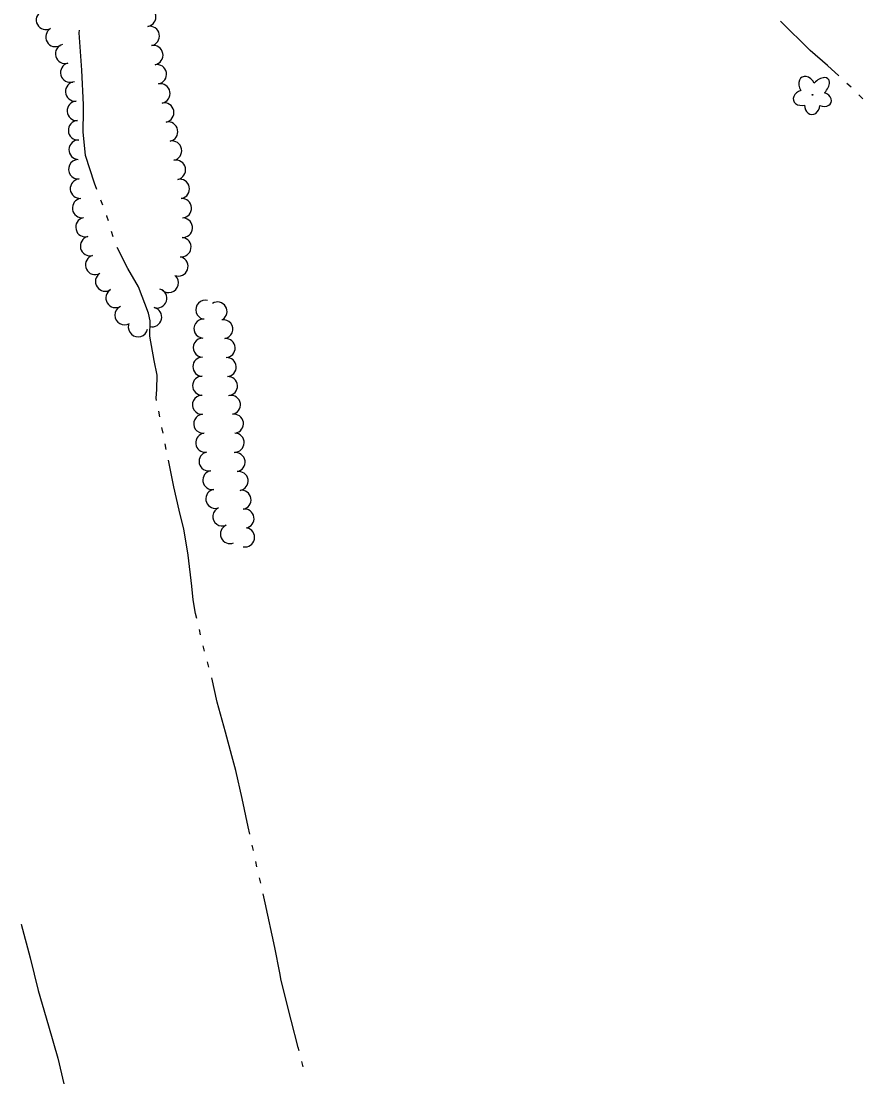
# Model space of a CAD drawing. Extents: x 589250 to 1188077, y 162953 to 363065.
# Drawn here: x 594305.1 to 594623.2, y 186106.4 to 186505.3 of the extents above; entities that cross this region are included whole.
import ezdxf

# ---------------------------------------------------------------- set-up
doc = ezdxf.new("R2010")
doc.units = 0
for name, color, linetype in [('E_LAND_TreeLine_P', 7, 'Continuous'), ('E_LAND_Vegetation', 7, 'Continuous'), ('E_WTR_FlowLine', 7, 'Continuous')]:
    doc.layers.add(name, color=color, linetype=linetype)

msp = doc.modelspace()

# ---------------------------------------------------------------- linework, layer by layer
at = {"layer": 'E_LAND_TreeLine_P'}
for centre, radius, start, end in [((594314.46, 186505.72), 3.68, 117.9868, 297.9868), ((594352.34, 186506.9), 3.68, 280.4953, 100.4953), ((594353.68, 186499.66), 3.68, 280.4953, 100.4953), ((594318.05, 186499.3), 3.68, 120.2757, 300.2757), ((594321.72, 186492.93), 3.68, 105.2034, 285.2034), ((594355.02, 186492.42), 3.68, 280.4953, 100.4953), ((594323.66, 186485.82), 3.68, 105.2034, 285.2034), ((594356.36, 186485.18), 3.68, 280.4953, 100.4953), ((594325.51, 186478.71), 3.68, 94.9641, 274.9641), ((594357.7, 186477.94), 3.68, 280.4953, 100.4953), ((594326.14, 186471.37), 3.68, 93.5697, 273.5697), ((594359.15, 186470.73), 3.68, 281.5053, 101.5053), ((594326.59, 186464.02), 3.68, 93.5697, 273.5697), ((594360.62, 186463.51), 3.68, 281.5053, 101.5053), ((594326.82, 186456.67), 3.68, 88.0503, 268.0503), ((594362.09, 186456.3), 3.68, 281.5053, 101.5053), ((594326.69, 186449.31), 3.68, 94.3931, 274.3931), ((594363.56, 186449.09), 3.68, 281.5053, 101.5053), ((594327.31, 186441.98), 3.68, 95.2539, 275.2539), ((594365.02, 186441.87), 3.68, 281.5053, 101.5053), ((594328.13, 186434.67), 3.68, 98.4975, 278.4975), ((594365.8, 186434.57), 3.68, 273.598, 93.598), ((594329.39, 186427.42), 3.68, 103.8606, 283.8606), ((594366.14, 186427.22), 3.68, 266.1077, 86.1077), ((594331.15, 186420.27), 3.68, 103.8606, 283.8606), ((594365.62, 186419.88), 3.68, 262.3567, 82.3567), ((594333.05, 186413.16), 3.68, 105.3066, 285.3066), ((594364.49, 186412.62), 3.68, 249.7289, 69.7289), ((594336.85, 186406.9), 3.68, 123.7, 303.7), ((594360.89, 186406.37), 3.68, 226.2074, 46.2074), ((594340.78, 186400.69), 3.68, 121.0951, 301.0951), ((594356.45, 186400.54), 3.68, 252.5326, 72.5326), ((594374.68, 186396.22), 3.6, 75.9712, 255.9712), ((594379.3, 186395.57), 3.6, 302.0341, 122.0341), ((594344.18, 186394.18), 3.68, 120.1143, 300.1143), ((594354.52, 186393.44), 3.68, 256.8084, 76.8084), ((594373.98, 186389.08), 3.6, 86.2692, 266.2692), ((594381.49, 186388.87), 3.6, 278.5082, 98.5082), ((594349.25, 186389.66), 3.68, 166.8603, 346.8603), ((594373.71, 186381.89), 3.6, 88.7755, 268.7755), ((594382.35, 186381.73), 3.6, 273.642, 93.642), ((594373.57, 186374.7), 3.6, 89.4204, 269.4204), ((594382.8, 186374.55), 3.6, 273.642, 93.642), ((594373.49, 186367.51), 3.6, 89.4204, 269.4204), ((594383.26, 186367.37), 3.6, 273.642, 93.642), ((594373.43, 186360.31), 3.6, 93.7452, 273.7452), ((594384.37, 186360.27), 3.6, 279.098, 99.098), ((594373.9, 186353.14), 3.6, 93.7452, 273.7452), ((594385.51, 186353.16), 3.6, 279.098, 99.098), ((594374.65, 186345.98), 3.6, 96.45, 276.45), ((594385.77, 186346), 3.6, 268.3804, 88.3804), ((594375.93, 186338.91), 3.6, 101.9292, 281.9292), ((594386.14, 186338.63), 3.6, 278.9968, 98.9968), ((594377.35, 186331.86), 3.6, 99.0959, 279.0959), ((594387.27, 186331.52), 3.6, 278.9968, 98.9968), ((594378.49, 186324.76), 3.6, 99.0959, 279.0959), ((594388.39, 186324.42), 3.6, 278.9968, 98.9968), ((594381.14, 186318.1), 3.6, 113.3346, 293.3346), ((594389.52, 186317.32), 3.6, 278.9968, 98.9968), ((594383.98, 186311.49), 3.6, 113.0694, 293.0694), ((594389.73, 186310.23), 3.6, 258.5715, 78.5715)]:
    msp.add_arc(centre, radius, start, end, dxfattribs=at)
at = {"layer": 'E_LAND_Vegetation'}
msp.add_circle((594604.18, 186477.45), 0.128, dxfattribs=at)
for centre, major_axis, ratio in [((594602.29, 186480.43), (2.02, -3.71), 0.691916), ((594606.79, 186480.03), (-3.23, -3.48), 0.560249), ((594600.45, 186476.29), (3.49, 0.93), 0.782863), ((594607.84, 186475.8), (-3.39, 1.29), 0.716896), ((594604.04, 186473.46), (0.11, 3.45), 0.832022)]:
    msp.add_ellipse(centre, major_axis=major_axis, ratio=ratio, start_param=1.570796, end_param=4.712389, dxfattribs=at)
at = {"layer": 'E_WTR_FlowLine'}
for p, q in [((594603.33, 186494.12), (594592.06, 186505.28)), ((594327.03, 186500.82), (594327.1, 186501.86)), ((594327.97, 186486.75), (594327.03, 186500.82)), ((594609.9, 186488.51), (594603.33, 186494.12)), ((594614.14, 186484.56), (594609.9, 186488.51)), ((594328.65, 186473.67), (594327.97, 186486.75)), ((594618.73, 186480.29), (594617.2, 186481.71)), ((594623.22, 186475.91), (594621.72, 186477.37)), ((594328.51, 186463.47), (594328.62, 186471.39)), ((594328.62, 186471.39), (594328.65, 186473.67)), ((594329.35, 186454.54), (594328.51, 186463.47)), ((594332.75, 186444.07), (594329.35, 186454.54)), ((594333.69, 186441.61), (594332.75, 186444.07)), ((594335.95, 186435.72), (594335.2, 186437.68)), ((594337.52, 186431.64), (594337.46, 186431.79)), ((594338.07, 186429.77), (594337.52, 186431.64)), ((594339.84, 186423.71), (594339.25, 186425.73)), ((594345.45, 186411.82), (594341.33, 186419.79)), ((594349.4, 186404.85), (594345.45, 186411.82)), ((594353.24, 186394.9), (594349.4, 186404.85)), ((594353.79, 186392.08), (594353.24, 186394.9)), ((594353.76, 186386.27), (594353.79, 186392.08)), ((594355.36, 186376.99), (594353.76, 186386.27)), ((594356.51, 186371.45), (594355.36, 186376.99)), ((594356.42, 186366.11), (594356.51, 186371.45)), ((594356.07, 186362.8), (594356.42, 186366.11)), ((594356.21, 186361.95), (594356.07, 186362.8)), ((594357.47, 186355.79), (594357.06, 186357.85)), ((594358.71, 186349.62), (594358.3, 186351.68)), ((594359.95, 186343.45), (594359.53, 186345.51)), ((594362.8, 186329.27), (594360.78, 186339.34)), ((594364.76, 186320.49), (594362.8, 186329.27)), ((594366.63, 186313.26), (594364.76, 186320.49)), ((594367.23, 186309.62), (594366.63, 186313.26)), ((594368.22, 186303.51), (594367.23, 186309.62)), ((594369.57, 186291.78), (594368.22, 186303.51)), ((594370.16, 186286.58), (594369.57, 186291.78)), ((594371.04, 186281.5), (594370.16, 186286.58)), ((594371.5, 186279.51), (594371.04, 186281.5)), ((594372.92, 186273.38), (594372.45, 186275.43)), ((594374.43, 186267.27), (594373.89, 186269.3)), ((594376.04, 186261.19), (594375.5, 186263.21)), ((594379.23, 186247.91), (594377.12, 186257.13)), ((594382.28, 186236.58), (594379.23, 186247.91)), ((594384.75, 186227.69), (594382.28, 186236.58)), ((594386.28, 186222.19), (594384.75, 186227.68)), ((594388.63, 186211.53), (594386.28, 186222.19)), ((594390.89, 186200.88), (594388.63, 186211.53)), ((594391.51, 186198.03), (594390.89, 186200.88)), ((594392.85, 186191.88), (594392.4, 186193.93)), ((594394.22, 186185.73), (594393.75, 186187.78)), ((594395.62, 186179.6), (594395.15, 186181.64)), ((594397.34, 186172.11), (594396.56, 186175.51)), ((594401, 186155.32), (594397.34, 186172.11)), ((594305.07, 186164.09), (594305.08, 186164.05)), ((594305.08, 186164.05), (594308.48, 186151.32)), ((594402.82, 186145.74), (594401, 186155.32)), ((594308.48, 186151.32), (594311.56, 186139.03)), ((594403.37, 186142.84), (594402.82, 186145.74)), ((594407.1, 186127.85), (594403.37, 186142.84)), ((594311.56, 186139.03), (594313.04, 186133.9)), ((594313.04, 186133.9), (594315.4, 186125.71)), ((594315.4, 186125.71), (594318.96, 186113.48)), ((594409.81, 186117.46), (594407.1, 186127.85)), ((594410.13, 186116.21), (594409.81, 186117.46)), ((594318.96, 186113.48), (594321.22, 186103.77)), ((594411.69, 186110.11), (594411.17, 186112.14))]:
    msp.add_line(p, q, dxfattribs=at)

doc.saveas('drawing.dxf')
